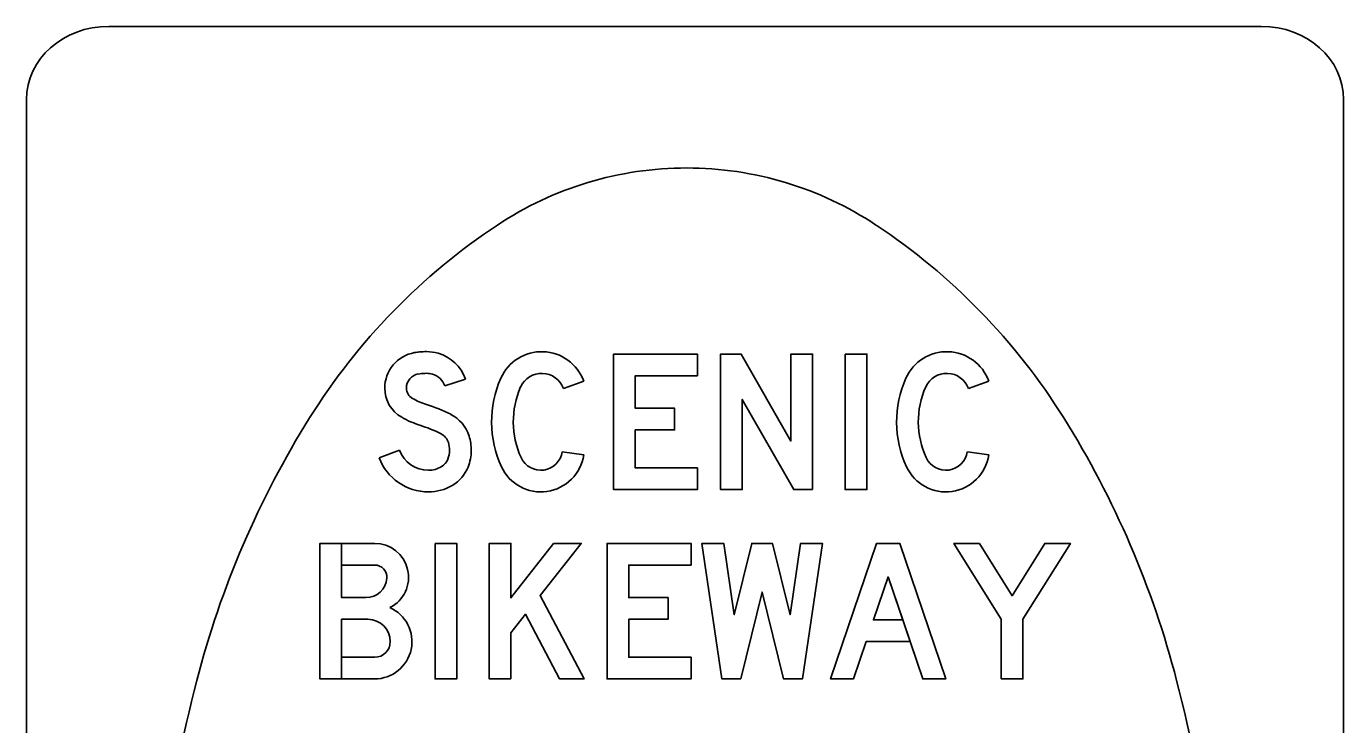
# Model space of a CAD drawing. Extents: x 42133 to 45533, y 41351 to 47951.
# Drawn here: x 42525.94 to 42561.92, y 45377.83 to 45396.89 of the extents above; entities that cross this region are included whole.
import ezdxf

# ---------------------------------------------------------------- set-up
doc = ezdxf.new("R2010")
doc.units = 0
doc.layers.add('P_TRAF_SIGN_SignDetails', color=7, linetype='Continuous')

msp = doc.modelspace()

# ---------------------------------------------------------------- linework, layer by layer
at = {"layer": 'P_TRAF_SIGN_SignDetails'}
for p, q in [((42528.19, 45396.891), (42559.667, 45396.891)), ((42525.939, 45345.156), (42525.939, 45394.893)), ((42561.915, 45394.893), (42561.915, 45345.156)), ((42541.161, 45387.207), (42540.605, 45387.004)), ((42541.161, 45387.207), (42540.605, 45387.004)), ((42541.161, 45387.207), (42540.605, 45387.004)), ((42552.224, 45387.207), (42551.668, 45387.004)), ((42552.224, 45387.207), (42551.668, 45387.004)), ((42552.224, 45387.207), (42551.668, 45387.004)), ((42540.576, 45385.277), (42541.161, 45385.189)), ((42540.576, 45385.277), (42541.161, 45385.189)), ((42540.576, 45385.277), (42541.161, 45385.189)), ((42551.639, 45385.277), (42552.224, 45385.189)), ((42551.639, 45385.277), (42552.224, 45385.189)), ((42551.639, 45385.277), (42552.224, 45385.189)), ((42535.453, 45382.183), (42534.547, 45382.183)), ((42534.547, 45380.703), (42535.268, 45380.703)), ((42534.547, 45380.703), (42535.268, 45380.703)), ((42534.547, 45380.703), (42535.268, 45380.703)), ((42533.955, 45379.075), (42535.453, 45379.075))]:
    msp.add_line(p, q, dxfattribs=at)
for points in [[(42544.269, 45387.353), (42542.567, 45387.353), (42542.567, 45386.465), (42543.643, 45386.465), (42543.643, 45385.873), (42542.567, 45385.873), (42542.567, 45384.837), (42544.269, 45384.837), (42544.269, 45384.245), (42541.975, 45384.245), (42541.975, 45387.945), (42544.269, 45387.945)], [(42544.269, 45387.353), (42542.567, 45387.353), (42542.567, 45386.465), (42543.643, 45386.465), (42543.643, 45385.873), (42542.567, 45385.873), (42542.567, 45384.837), (42544.269, 45384.837), (42544.269, 45384.245), (42541.975, 45384.245), (42541.975, 45387.945), (42544.269, 45387.945)], [(42544.269, 45387.353), (42542.567, 45387.353), (42542.567, 45386.465), (42543.643, 45386.465), (42543.643, 45385.873), (42542.567, 45385.873), (42542.567, 45384.837), (42544.269, 45384.837), (42544.269, 45384.245), (42541.975, 45384.245), (42541.975, 45387.945), (42544.269, 45387.945)], [(42547.414, 45384.245), (42547.414, 45387.945), (42546.822, 45387.945), (42546.822, 45385.568), (42545.464, 45387.945), (42544.898, 45387.945), (42544.898, 45384.245), (42545.49, 45384.245), (42545.49, 45386.705), (42546.896, 45384.245)], [(42547.414, 45384.245), (42547.414, 45387.945), (42546.822, 45387.945), (42546.822, 45385.568), (42545.464, 45387.945), (42544.898, 45387.945), (42544.898, 45384.245), (42545.49, 45384.245), (42545.49, 45386.705), (42546.896, 45384.245)], [(42547.414, 45384.245), (42547.414, 45387.945), (42546.822, 45387.945), (42546.822, 45385.568), (42545.464, 45387.945), (42544.898, 45387.945), (42544.898, 45384.245), (42545.49, 45384.245), (42545.49, 45386.705), (42546.896, 45384.245)], [(42548.302, 45387.945), (42548.894, 45387.945), (42548.894, 45384.245), (42548.302, 45384.245)], [(42548.302, 45387.945), (42548.894, 45387.945), (42548.894, 45384.245), (42548.302, 45384.245)], [(42548.302, 45387.945), (42548.894, 45387.945), (42548.894, 45384.245), (42548.302, 45384.245)], [(42537.1, 45382.775), (42537.692, 45382.775), (42537.692, 45379.075), (42537.1, 45379.075)], [(42537.1, 45382.775), (42537.692, 45382.775), (42537.692, 45379.075), (42537.1, 45379.075)], [(42537.1, 45382.775), (42537.692, 45382.775), (42537.692, 45379.075), (42537.1, 45379.075)], [(42539.172, 45379.075), (42539.172, 45380.329), (42539.572, 45380.838), (42540.501, 45379.075), (42541.17, 45379.075), (42539.972, 45381.348), (42541.093, 45382.775), (42540.34, 45382.775), (42539.172, 45381.287), (42539.172, 45382.775), (42538.58, 45382.775), (42538.58, 45379.075)], [(42539.172, 45379.075), (42539.172, 45380.329), (42539.572, 45380.838), (42540.501, 45379.075), (42541.17, 45379.075), (42539.972, 45381.348), (42541.093, 45382.775), (42540.34, 45382.775), (42539.172, 45381.287), (42539.172, 45382.775), (42538.58, 45382.775), (42538.58, 45379.075)], [(42539.172, 45379.075), (42539.172, 45380.329), (42539.572, 45380.838), (42540.501, 45379.075), (42541.17, 45379.075), (42539.972, 45381.348), (42541.093, 45382.775), (42540.34, 45382.775), (42539.172, 45381.287), (42539.172, 45382.775), (42538.58, 45382.775), (42538.58, 45379.075)], [(42544.093, 45382.183), (42542.391, 45382.183), (42542.391, 45381.295), (42543.467, 45381.295), (42543.467, 45380.703), (42542.391, 45380.703), (42542.391, 45379.667), (42544.093, 45379.667), (42544.093, 45379.075), (42541.799, 45379.075), (42541.799, 45382.775), (42544.093, 45382.775)], [(42544.093, 45382.183), (42542.391, 45382.183), (42542.391, 45381.295), (42543.467, 45381.295), (42543.467, 45380.703), (42542.391, 45380.703), (42542.391, 45379.667), (42544.093, 45379.667), (42544.093, 45379.075), (42541.799, 45379.075), (42541.799, 45382.775), (42544.093, 45382.775)], [(42544.093, 45382.183), (42542.391, 45382.183), (42542.391, 45381.295), (42543.467, 45381.295), (42543.467, 45380.703), (42542.391, 45380.703), (42542.391, 45379.667), (42544.093, 45379.667), (42544.093, 45379.075), (42541.799, 45379.075), (42541.799, 45382.775), (42544.093, 45382.775)], [(42545.452, 45379.075), (42546.035, 45381.443), (42546.618, 45379.075), (42547.136, 45379.075), (42547.682, 45382.775), (42547.083, 45382.775), (42546.796, 45380.828), (42546.317, 45382.775), (42545.753, 45382.775), (42545.274, 45380.828), (42544.987, 45382.775), (42544.389, 45382.775), (42544.934, 45379.075)], [(42545.452, 45379.075), (42546.035, 45381.443), (42546.618, 45379.075), (42547.136, 45379.075), (42547.682, 45382.775), (42547.083, 45382.775), (42546.796, 45380.828), (42546.317, 45382.775), (42545.753, 45382.775), (42545.274, 45380.828), (42544.987, 45382.775), (42544.389, 45382.775), (42544.934, 45379.075)], [(42545.452, 45379.075), (42546.035, 45381.443), (42546.618, 45379.075), (42547.136, 45379.075), (42547.682, 45382.775), (42547.083, 45382.775), (42546.796, 45380.828), (42546.317, 45382.775), (42545.753, 45382.775), (42545.274, 45380.828), (42544.987, 45382.775), (42544.389, 45382.775), (42544.934, 45379.075)], [(42548.875, 45380.092), (42548.529, 45379.075), (42547.904, 45379.075), (42549.162, 45382.775), (42549.791, 45382.775), (42551.049, 45379.075), (42550.423, 45379.075), (42550.078, 45380.092)], [(42547.904, 45379.075), (42549.162, 45382.775), (42549.791, 45382.775), (42551.049, 45379.075), (42550.423, 45379.075), (42549.476, 45381.861), (42549.076, 45380.684), (42549.876, 45380.684), (42550.077, 45380.092), (42548.875, 45380.092), (42548.529, 45379.075)], [(42547.904, 45379.075), (42549.162, 45382.775), (42549.791, 45382.775), (42551.049, 45379.075), (42550.423, 45379.075), (42549.476, 45381.861), (42549.076, 45380.684), (42549.876, 45380.684), (42550.077, 45380.092), (42548.875, 45380.092), (42548.529, 45379.075)], [(42552.566, 45379.075), (42553.158, 45379.075), (42553.158, 45380.703), (42554.453, 45382.775), (42553.755, 45382.775), (42552.862, 45381.346), (42551.969, 45382.775), (42551.271, 45382.775), (42552.566, 45380.703)], [(42552.566, 45379.075), (42553.158, 45379.075), (42553.158, 45380.703), (42554.453, 45382.775), (42553.755, 45382.775), (42552.862, 45381.346), (42551.969, 45382.775), (42551.271, 45382.775), (42552.566, 45380.703)], [(42552.566, 45379.075), (42553.158, 45379.075), (42553.158, 45380.703), (42554.453, 45382.775), (42553.755, 45382.775), (42552.862, 45381.346), (42551.969, 45382.775), (42551.271, 45382.775), (42552.566, 45380.703)], [(42549.076, 45380.684), (42549.876, 45380.684), (42549.476, 45381.861)]]:
    msp.add_lwpolyline(points, close=True, dxfattribs=at)
for points in [[(42537.368, 45387.073), (42537.929, 45387.26)], [(42537.368, 45387.073), (42537.929, 45387.26)], [(42537.368, 45387.073), (42537.929, 45387.26)], [(42536.128, 45385.321), (42535.574, 45385.112)], [(42536.128, 45385.321), (42535.574, 45385.112)], [(42536.128, 45385.321), (42535.574, 45385.112)], [(42535.453, 45382.775), (42533.955, 45382.775), (42533.955, 45379.075)], [(42535.213, 45381.295), (42534.547, 45381.295), (42534.547, 45382.775), (42533.955, 45382.775), (42533.955, 45379.075), (42534.547, 45379.075), (42534.547, 45380.703)], [(42535.213, 45381.295), (42534.547, 45381.295), (42534.547, 45382.775), (42533.955, 45382.775), (42533.955, 45379.075), (42534.547, 45379.075), (42534.547, 45380.703)], [(42535.453, 45382.775), (42534.547, 45382.775), (42534.547, 45382.183), (42535.453, 45382.183)], [(42535.453, 45382.775), (42534.547, 45382.775), (42534.547, 45382.183), (42535.453, 45382.183)], [(42534.547, 45382.183), (42534.547, 45381.295), (42535.213, 45381.295)], [(42535.453, 45379.667), (42534.547, 45379.667), (42534.547, 45380.703)], [(42535.453, 45379.667), (42534.547, 45379.667), (42534.547, 45379.075), (42535.453, 45379.075)], [(42535.453, 45379.667), (42534.547, 45379.667), (42534.547, 45379.075), (42535.453, 45379.075)]]:
    msp.add_lwpolyline(points, dxfattribs=at)
for centre, radius, start, end in [((42543.974, 45383.666), 9.359, 90, 123.5341), ((42543.974, 45383.666), 9.359, 56.4659, 90), ((42548.392, 45377), 17.356, 123.5341, 147.9946), ((42539.557, 45377), 17.356, 32.0054, 56.4659), ((42536.713, 45387.012), 0.986, 100.066, 180), ((42536.713, 45387.012), 0.986, 100.066, 180), ((42536.713, 45387.012), 0.986, 100.066, 180), ((42536.822, 45386.402), 1.605, 95.2021, 100.066), ((42536.822, 45386.402), 1.605, 95.2021, 100.066), ((42536.822, 45386.402), 1.605, 95.2021, 100.066), ((42536.871, 45385.858), 2.152, 90, 95.2021), ((42536.871, 45385.858), 2.152, 90, 95.2021), ((42536.871, 45385.858), 2.152, 90, 95.2021), ((42536.871, 45386.832), 1.178, 74.4676, 90), ((42536.871, 45386.832), 1.178, 74.4676, 90), ((42536.871, 45386.832), 1.178, 74.4676, 90), ((42536.894, 45386.915), 1.091, 18.4342, 74.4676), ((42536.894, 45386.915), 1.091, 18.4342, 74.4676), ((42536.894, 45386.915), 1.091, 18.4342, 74.4676), ((42536.713, 45387.012), 0.394, 100.066, 180), ((42536.713, 45387.012), 0.394, 100.066, 180), ((42536.713, 45387.012), 0.394, 100.066, 180), ((42536.822, 45386.402), 1.013, 95.2021, 100.066), ((42536.822, 45386.402), 1.013, 95.2021, 100.066), ((42536.822, 45386.402), 1.013, 95.2021, 100.066), ((42536.871, 45385.858), 1.56, 90, 95.2021), ((42536.871, 45385.858), 1.56, 90, 95.2021), ((42536.871, 45385.858), 1.56, 90, 95.2021), ((42536.871, 45386.832), 0.586, 74.4676, 90), ((42536.871, 45386.832), 0.586, 74.4676, 90), ((42536.871, 45386.832), 0.586, 74.4676, 90), ((42536.894, 45386.915), 0.499, 18.4342, 74.4676), ((42536.894, 45386.915), 0.499, 18.4342, 74.4676), ((42536.894, 45386.915), 0.499, 18.4342, 74.4676), ((42536.64, 45387.012), 0.912, 180, 240.5254), ((42536.64, 45387.012), 0.912, 180, 240.5254), ((42536.64, 45387.012), 0.912, 180, 240.5254), ((42536.64, 45387.012), 0.32, 180, 240.5254), ((42536.64, 45387.012), 0.32, 180, 240.5254), ((42536.64, 45387.012), 0.32, 180, 240.5254), ((42537.475, 45388.491), 2.019, 240.5254, 252.423), ((42537.475, 45388.491), 2.019, 240.5254, 252.423), ((42537.475, 45388.491), 2.019, 240.5254, 252.423), ((42535.479, 45382.188), 4.593, 63.4948, 72.423), ((42535.479, 45382.188), 4.593, 63.4948, 72.423), ((42535.479, 45382.188), 4.593, 63.4948, 72.423), ((42555.427, 45372.604), 25.652, 147.9946, 165.4857), ((42537.475, 45388.491), 2.611, 240.5254, 252.423), ((42537.475, 45388.491), 2.611, 240.5254, 252.423), ((42537.475, 45388.491), 2.611, 240.5254, 252.423), ((42537.088, 45385.415), 0.986, 17.0924, 63.4948), ((42537.088, 45385.415), 0.986, 17.0924, 63.4948), ((42537.088, 45385.415), 0.986, 17.0924, 63.4948), ((42532.522, 45372.604), 25.652, 14.5143, 32.0054), ((42535.479, 45382.188), 4.001, 63.4948, 72.423), ((42535.479, 45382.188), 4.001, 63.4948, 72.423), ((42535.479, 45382.188), 4.001, 63.4948, 72.423), ((42537.088, 45385.415), 0.394, 17.0924, 63.4948), ((42537.088, 45385.415), 0.394, 17.0924, 63.4948), ((42537.088, 45385.415), 0.394, 17.0924, 63.4948), ((42536.751, 45385.312), 1.339, 0, 17.0924), ((42536.751, 45385.312), 1.339, 360, 17.0924), ((42536.751, 45385.312), 1.339, 0, 17.0924), ((42536.921, 45385.62), 0.848, 200.654, 270), ((42536.921, 45385.62), 0.848, 200.654, 270), ((42536.921, 45385.62), 0.848, 200.654, 270), ((42536.867, 45385.312), 0.631, 338.164, 0), ((42536.867, 45385.312), 0.631, 338.164, 0), ((42536.867, 45385.312), 0.631, 338.164, 0), ((42536.751, 45385.312), 0.747, 360, 17.0924), ((42536.751, 45385.312), 0.747, 360, 17.0924), ((42536.751, 45385.312), 0.747, 360, 17.0924), ((42536.867, 45385.312), 1.223, 338.164, 360), ((42536.867, 45385.312), 1.223, 338.164, 0), ((42536.867, 45385.312), 1.223, 338.164, 0), ((42536.921, 45385.62), 1.44, 200.654, 270), ((42536.921, 45385.62), 1.44, 200.654, 270), ((42536.921, 45385.62), 1.44, 200.654, 270), ((42537.056, 45385.236), 0.428, 300.4201, 338.164), ((42537.056, 45385.236), 0.428, 300.4201, 338.164), ((42537.056, 45385.236), 0.428, 300.4201, 338.164), ((42536.921, 45385.466), 0.694, 270, 300.4201), ((42536.921, 45385.466), 0.694, 270, 300.4201), ((42536.921, 45385.466), 0.694, 270, 300.4201), ((42537.056, 45385.236), 1.02, 300.4201, 338.164), ((42537.056, 45385.236), 1.02, 300.4201, 338.164), ((42537.056, 45385.236), 1.02, 300.4201, 338.164), ((42536.921, 45385.466), 1.286, 270, 300.4201), ((42536.921, 45385.466), 1.286, 270, 300.4201), ((42536.921, 45385.466), 1.286, 270, 300.4201), ((42535.453, 45381.85), 0.925, 296.5254, 90), ((42535.453, 45381.85), 0.925, 296.5254, 90), ((42535.453, 45381.85), 0.925, 296.5254, 90), ((42535.453, 45381.85), 0.333, 355.5883, 90), ((42535.453, 45381.85), 0.333, 355.5883, 90), ((42535.453, 45381.85), 0.333, 355.5883, 90), ((42535.213, 45381.868), 0.574, 270, 355.5883), ((42535.213, 45381.868), 0.574, 270, 355.5883), ((42535.213, 45381.868), 0.574, 270, 355.5883), ((42535.453, 45380.092), 1.018, 270, 66.0465), ((42535.453, 45380.092), 1.018, 270, 66.0465), ((42535.453, 45380.092), 1.018, 270, 66.0465), ((42535.268, 45380.092), 0.611, 0, 90), ((42535.268, 45380.092), 0.611, 0, 90), ((42535.268, 45380.092), 0.611, 0, 90), ((42535.453, 45380.092), 0.426, 270, 0), ((42535.453, 45380.092), 0.426, 270, 0), ((42535.453, 45380.092), 0.426, 270, 0), ((42566.571, 45369.719), 37.163, 165.4857, 180), ((42521.378, 45369.719), 37.163, 360, 14.5143)]:
    msp.add_arc(centre, radius, start, end, dxfattribs=at)
for centre, major_axis, ratio, start_param, end_param in [((42528.191, 45394.893), (-2.248, 0), 0.889205, 4.712389, 6.283185), ((42559.668, 45394.893), (-2.248, 0), 0.889205, 3.141593, 4.712389), ((42540.014, 45386.789), (0, 1.221), 0.999993, 5.061866, 7.434148), ((42540.014, 45386.789), (0, 1.221), 0.999993, 5.061866, 7.434148), ((42540.014, 45386.789), (0, 1.221), 0.999993, 5.061866, 7.434148), ((42551.077, 45386.789), (0, 1.221), 0.999993, 5.061866, 7.434148), ((42551.077, 45386.789), (0, 1.221), 0.999993, 5.061866, 7.434148), ((42551.077, 45386.789), (0, 1.221), 0.999993, 5.061866, 7.434148), ((42541.568, 45386.095), (0, 2.923), 0.999993, 1.150963, 2.004476), ((42541.568, 45386.095), (0, 2.923), 0.999993, 1.150963, 2.004476), ((42541.568, 45386.095), (0, 2.923), 0.999993, 1.150963, 2.004476), ((42540.014, 45386.789), (0, 0.629), 0.999993, 5.061866, 7.434148), ((42540.014, 45386.789), (0, 0.629), 0.999993, 5.061866, 7.434148), ((42540.014, 45386.789), (0, 0.629), 0.999993, 5.061866, 7.434148), ((42552.631, 45386.095), (0, 2.923), 0.999993, 1.150963, 2.004476), ((42552.631, 45386.095), (0, 2.923), 0.999993, 1.150963, 2.004476), ((42552.631, 45386.095), (0, 2.923), 0.999993, 1.150963, 2.004476), ((42551.077, 45386.789), (0, 0.629), 0.999993, 5.061866, 7.434148), ((42551.077, 45386.789), (0, 0.629), 0.999993, 5.061866, 7.434148), ((42551.077, 45386.789), (0, 0.629), 0.999993, 5.061866, 7.434148), ((42541.568, 45386.095), (0, 2.331), 0.999993, 1.150963, 2.004476), ((42541.568, 45386.095), (0, 2.331), 0.999993, 1.150963, 2.004476), ((42541.568, 45386.095), (0, 2.331), 0.999993, 1.150963, 2.004476), ((42552.631, 45386.095), (0, 2.331), 0.999993, 1.150963, 2.004476), ((42552.631, 45386.095), (0, 2.331), 0.999993, 1.150963, 2.004476), ((42552.631, 45386.095), (0, 2.331), 0.999993, 1.150963, 2.004476), ((42539.99, 45385.364), (0, 1.184), 0.999993, 2.004476, 4.564141), ((42539.99, 45385.364), (0, 1.184), 0.999993, 2.004476, 4.564141), ((42539.99, 45385.364), (0, 1.184), 0.999993, 2.004476, 4.564141), ((42539.99, 45385.364), (0, 0.592), 0.999993, 2.004476, 4.564141), ((42539.99, 45385.364), (0, 0.592), 0.999993, 2.004476, 4.564141), ((42539.99, 45385.364), (0, 0.592), 0.999993, 2.004476, 4.564141), ((42551.053, 45385.364), (0, 1.184), 0.999993, 2.004476, 4.564141), ((42551.053, 45385.364), (0, 1.184), 0.999993, 2.004476, 4.564141), ((42551.053, 45385.364), (0, 1.184), 0.999993, 2.004476, 4.564141), ((42551.053, 45385.364), (0, 0.592), 0.999993, 2.004476, 4.564141), ((42551.053, 45385.364), (0, 0.592), 0.999993, 2.004476, 4.564141), ((42551.053, 45385.364), (0, 0.592), 0.999993, 2.004476, 4.564141)]:
    msp.add_ellipse(centre, major_axis=major_axis, ratio=ratio, start_param=start_param, end_param=end_param, dxfattribs=at)

doc.saveas('drawing.dxf')
